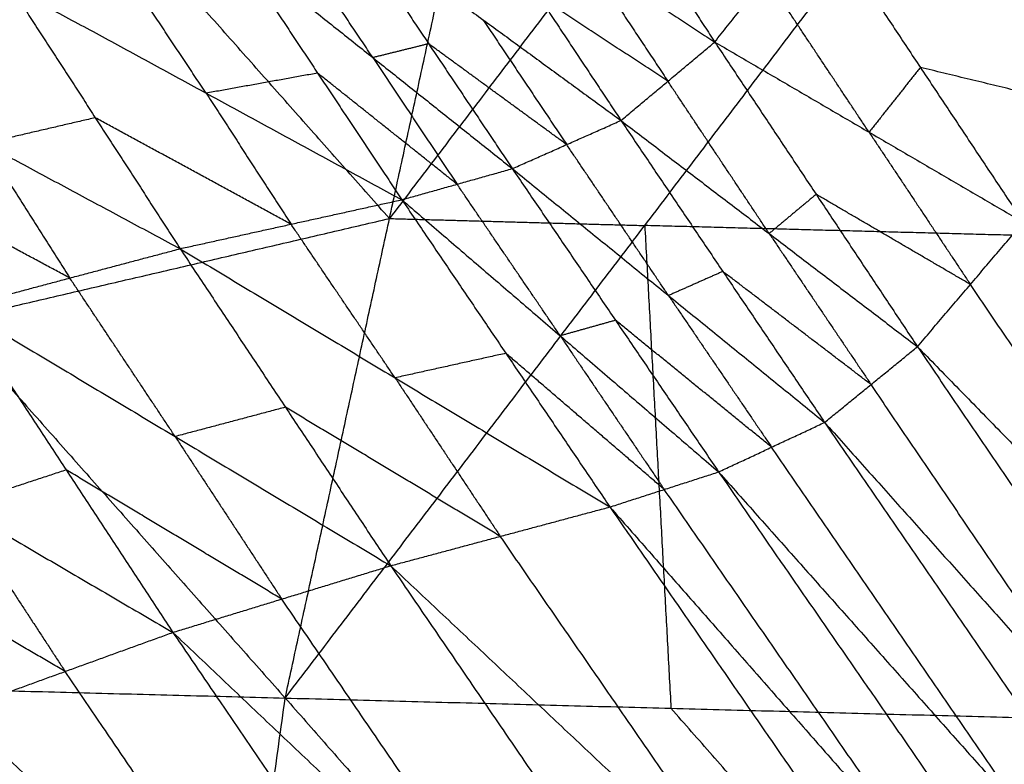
# Model space of a CAD drawing. Header units: millimetres. Extents: x -106 to 110, y -96 to 120.
# Tile 385 of 656: x -59.773 to -58.552, y 96.905 to 97.828. Entities that reach past the tile are written whole.
import ezdxf

# ---------------------------------------------------------------- set-up
doc = ezdxf.new("R2010")
doc.units = ezdxf.units.MM
doc.header["$MEASUREMENT"] = 0
doc.layers.add('Default', color=7, linetype='Continuous', true_color=0x000000)

msp = doc.modelspace()

# ---------------------------------------------------------------- linework, layer by layer
at = {"layer": 'Default'}
for points in [[(-59.444, 96.9873, 9.9233), (-59.3147, 97.5814, 11.3083), (-59.1854, 98.1756, 12.6932)], [(-59.444, 96.9873, 9.9233), (-58.9982, 97.5727, 11.1945), (-58.5523, 98.1582, 12.4657)], [(-58.8689, 98.1669, 12.5795), (-59.0918, 97.8742, 11.9439), (-59.3147, 97.5814, 11.3083)], [(-59.1151, 98.1111, 13.9135), (-59.0132, 97.9556, 13.9397), (-58.9114, 97.8001, 13.966)], [(-59.3147, 97.5814, 11.3083), (-59.522, 97.8152, 11.8522), (-59.7292, 98.049, 12.3962)], [(-59.2325, 98.011, 13.924), (-59.1301, 97.857, 13.9489), (-59.0277, 97.7029, 13.9737)], [(-59.2325, 98.011, 13.924), (-59.0719, 97.9056, 13.945), (-58.9114, 97.8001, 13.966)], [(-59.3699, 97.9526, 13.9091), (-59.2661, 97.7979, 13.9369), (-59.1624, 97.6432, 13.9647)], [(-59.3699, 97.9526, 13.9091), (-59.1988, 97.8278, 13.9414), (-59.0277, 97.7029, 13.9737)], [(-58.9114, 97.8001, 13.966), (-58.8478, 97.8803, 13.9535), (-58.7841, 97.9605, 13.941)], [(-58.7841, 97.9605, 13.941), (-58.6565, 97.7686, 13.9407), (-58.5288, 97.5768, 13.9403)], [(-59.3353, 97.7808, 13.9249), (-59.3872, 97.8582, 13.911), (-59.4391, 97.9355, 13.8971)], [(-60.273, 97.9223, 12.0992), (-59.8585, 97.4548, 11.0113), (-59.444, 96.9873, 9.9233)], [(-59.5083, 97.9185, 13.8851), (-59.4038, 97.7616, 13.9178), (-59.2994, 97.6047, 13.9504)], [(-59.5083, 97.9185, 13.8851), (-59.3353, 97.7808, 13.9249), (-59.1624, 97.6432, 13.9647)], [(-59.0719, 97.9056, 13.945), (-59.0207, 97.8285, 13.9574), (-58.9695, 97.7515, 13.9699)], [(-58.5525, 97.9043, 13.9318), (-58.4886, 97.8084, 13.9316), (-58.4248, 97.7125, 13.9314)], [(-59.542, 97.7367, 13.892), (-59.5943, 97.8151, 13.8757), (-59.6465, 97.8935, 13.8594)], [(-58.7201, 97.6884, 13.9532), (-58.7839, 97.7843, 13.9533), (-58.8478, 97.8803, 13.9535)], [(-59.7847, 97.8686, 13.8336), (-59.6795, 97.7063, 13.8773), (-59.5743, 97.544, 13.921)], [(-59.7847, 97.8686, 13.8336), (-59.542, 97.7367, 13.892), (-59.2994, 97.6047, 13.9504)], [(-58.9695, 97.7515, 13.9699), (-59.0498, 97.8042, 13.9594), (-59.1301, 97.857, 13.9489)], [(-59.1988, 97.8278, 13.9414), (-59.1469, 97.7504, 13.9553), (-59.095, 97.673, 13.9692)], [(-60.0601, 97.8045, 13.7912), (-59.8172, 97.6743, 13.8561), (-59.5743, 97.544, 13.921)], [(-59.2661, 97.7979, 13.9369), (-59.3007, 97.7893, 13.9309), (-59.3353, 97.7808, 13.9249)], [(-59.095, 97.673, 13.9692), (-59.1806, 97.7355, 13.9531), (-59.2661, 97.7979, 13.9369)], [(-59.0277, 97.7029, 13.9737), (-58.9695, 97.7515, 13.9699), (-58.9114, 97.8001, 13.966)], [(-58.9114, 97.8001, 13.966), (-58.7857, 97.6114, 13.96), (-58.6601, 97.4226, 13.9539)], [(-58.9114, 97.8001, 13.966), (-58.7201, 97.6884, 13.9532), (-58.5288, 97.5768, 13.9403)], [(-59.3353, 97.7808, 13.9249), (-59.2831, 97.7024, 13.9413), (-59.2309, 97.6239, 13.9576)], [(-58.6565, 97.7686, 13.9407), (-58.6883, 97.7285, 13.9469), (-58.7201, 97.6884, 13.9532)], [(-58.4248, 97.7125, 13.9314), (-58.5406, 97.7406, 13.936), (-58.6565, 97.7686, 13.9407)], [(-59.4038, 97.7616, 13.9178), (-59.4729, 97.7491, 13.9049), (-59.542, 97.7367, 13.892)], [(-59.2309, 97.6239, 13.9576), (-59.3174, 97.6928, 13.9377), (-59.4038, 97.7616, 13.9178)], [(-58.8439, 97.5628, 13.9638), (-58.9067, 97.6571, 13.9668), (-58.9695, 97.7515, 13.9699)], [(-59.542, 97.7367, 13.892), (-59.4894, 97.6555, 13.9139), (-59.4368, 97.5744, 13.9357)], [(-59.6795, 97.7063, 13.8773), (-59.7483, 97.6903, 13.8667), (-59.8172, 97.6743, 13.8561)], [(-59.4368, 97.5744, 13.9357), (-59.5582, 97.6403, 13.9065), (-59.6795, 97.7063, 13.8773)], [(-59.1624, 97.6432, 13.9647), (-59.095, 97.673, 13.9692), (-59.0277, 97.7029, 13.9737)], [(-59.0277, 97.7029, 13.9737), (-58.9014, 97.5158, 13.9663), (-58.7752, 97.3288, 13.959)], [(-59.0277, 97.7029, 13.9737), (-58.8439, 97.5628, 13.9638), (-58.6601, 97.4226, 13.9539)], [(-58.7201, 97.6884, 13.9532), (-58.6573, 97.5941, 13.9501), (-58.5944, 97.4997, 13.9471)], [(-59.8172, 97.6743, 13.8561), (-59.7641, 97.591, 13.8829), (-59.7111, 97.5077, 13.9096)], [(-58.9688, 97.486, 13.9618), (-59.0319, 97.5795, 13.9655), (-59.095, 97.673, 13.9692)], [(-59.7111, 97.5077, 13.9096), (-59.8325, 97.5728, 13.8772), (-59.9539, 97.6379, 13.8447)], [(-59.2994, 97.6047, 13.9504), (-59.2309, 97.6239, 13.9576), (-59.1624, 97.6432, 13.9647)], [(-59.1624, 97.6432, 13.9647), (-59.0345, 97.4553, 13.96), (-58.9066, 97.2674, 13.9552)], [(-59.1624, 97.6432, 13.9647), (-58.9688, 97.486, 13.9618), (-58.7752, 97.3288, 13.959)], [(-59.103, 97.4361, 13.9528), (-59.1669, 97.53, 13.9552), (-59.2309, 97.6239, 13.9576)], [(-58.7857, 97.6114, 13.96), (-58.8148, 97.5871, 13.9619), (-58.8439, 97.5628, 13.9638)], [(-58.5944, 97.4997, 13.9471), (-58.6901, 97.5555, 13.9535), (-58.7857, 97.6114, 13.96)], [(-59.5743, 97.544, 13.921), (-59.4368, 97.5744, 13.9357), (-59.2994, 97.6047, 13.9504)], [(-59.2994, 97.6047, 13.9504), (-59.1704, 97.4144, 13.9499), (-59.0414, 97.224, 13.9494)], [(-59.2994, 97.6047, 13.9504), (-59.103, 97.4361, 13.9528), (-58.9066, 97.2674, 13.9552)], [(-59.8585, 97.4548, 11.0113), (-59.5866, 97.5181, 11.1598), (-59.3147, 97.5814, 11.3083)], [(-59.3078, 97.384, 13.9352), (-59.3723, 97.4792, 13.9355), (-59.4368, 97.5744, 13.9357)], [(-59.3147, 97.5814, 11.3083), (-59.1564, 97.5771, 11.2514), (-58.9982, 97.5727, 11.1945)], [(-58.9982, 97.5727, 11.1945), (-58.9819, 97.2736, 10.4743), (-58.9657, 96.9746, 9.7541)], [(-58.5199, 97.56, 11.0253), (-58.759, 97.5664, 11.1099), (-58.9982, 97.5727, 11.1945)], [(-58.6601, 97.4226, 13.9539), (-58.5944, 97.4997, 13.9471), (-58.5288, 97.5768, 13.9403)], [(-58.8439, 97.5628, 13.9638), (-58.7808, 97.4692, 13.9601), (-58.7176, 97.3757, 13.9564)], [(-59.8478, 97.4713, 13.8982), (-59.7111, 97.5077, 13.9096), (-59.5743, 97.544, 13.921)], [(-59.5743, 97.544, 13.921), (-59.4438, 97.3476, 13.9301), (-59.3132, 97.1512, 13.9392)], [(-59.5743, 97.544, 13.921), (-59.3078, 97.384, 13.9352), (-59.0414, 97.224, 13.9494)], [(-58.9014, 97.5158, 13.9663), (-58.9351, 97.5009, 13.9641), (-58.9688, 97.486, 13.9618)], [(-58.7176, 97.3757, 13.9564), (-58.8095, 97.4458, 13.9614), (-58.9014, 97.5158, 13.9663)], [(-59.5805, 97.3113, 13.9187), (-59.6458, 97.4095, 13.9142), (-59.7111, 97.5077, 13.9096)], [(-58.2742, 97.0278, 13.8316), (-58.4343, 97.2638, 13.8893), (-58.5944, 97.4997, 13.9471)], [(-58.9688, 97.486, 13.9618), (-58.9048, 97.392, 13.9595), (-58.8409, 97.2981, 13.9571)], [(-59.8478, 97.4713, 13.8982), (-59.7155, 97.2699, 13.9157), (-59.5833, 97.0686, 13.9332)], [(-59.8478, 97.4713, 13.8982), (-59.5805, 97.3113, 13.9187), (-59.3132, 97.1512, 13.9392)], [(-59.0345, 97.4553, 13.96), (-59.0687, 97.4457, 13.9564), (-59.103, 97.4361, 13.9528)], [(-58.8409, 97.2981, 13.9571), (-58.9377, 97.3767, 13.9585), (-59.0345, 97.4553, 13.96)], [(-59.103, 97.4361, 13.9528), (-59.0385, 97.3409, 13.9526), (-58.974, 97.2457, 13.9523)], [(-59.1704, 97.4144, 13.9499), (-59.2391, 97.3992, 13.9426), (-59.3078, 97.384, 13.9352)], [(-58.974, 97.2457, 13.9523), (-59.0722, 97.33, 13.9511), (-59.1704, 97.4144, 13.9499)], [(-58.7752, 97.3288, 13.959), (-58.7176, 97.3757, 13.9564), (-58.6601, 97.4226, 13.9539)], [(-58.6601, 97.4226, 13.9539), (-58.344, 96.958, 13.8303), (-58.028, 96.4934, 13.7067)], [(-58.6601, 97.4226, 13.9539), (-58.2742, 97.0278, 13.8316), (-57.8884, 96.633, 13.7092)], [(-60.1192, 97.3818, 13.8801), (-59.8512, 97.2252, 13.9066), (-59.5833, 97.0686, 13.9332)], [(-59.3078, 97.384, 13.9352), (-59.2426, 97.2858, 13.9398), (-59.1773, 97.1876, 13.9443)], [(-58.4016, 96.9111, 13.8328), (-58.5596, 97.1434, 13.8946), (-58.7176, 97.3757, 13.9564)], [(-59.4438, 97.3476, 13.9301), (-59.5121, 97.3294, 13.9244), (-59.5805, 97.3113, 13.9187)], [(-59.1773, 97.1876, 13.9443), (-59.3105, 97.2676, 13.9372), (-59.4438, 97.3476, 13.9301)], [(-58.9066, 97.2674, 13.9552), (-58.8409, 97.2981, 13.9571), (-58.7752, 97.3288, 13.959)], [(-58.7752, 97.3288, 13.959), (-58.4579, 96.8674, 13.8333), (-58.1407, 96.4061, 13.7076)], [(-58.7752, 97.3288, 13.959), (-58.4016, 96.9111, 13.8328), (-58.028, 96.4934, 13.7067)], [(-59.5805, 97.3113, 13.9187), (-59.5144, 97.2106, 13.9274), (-59.4483, 97.1099, 13.9362)], [(-58.5236, 96.8367, 13.8314), (-58.6822, 97.0674, 13.8942), (-58.8409, 97.2981, 13.9571)], [(-59.7155, 97.2699, 13.9157), (-59.7834, 97.2476, 13.9112), (-59.8512, 97.2252, 13.9066)], [(-59.4483, 97.1099, 13.9362), (-59.5819, 97.1899, 13.9259), (-59.7155, 97.2699, 13.9157)], [(-59.0414, 97.224, 13.9494), (-58.974, 97.2457, 13.9523), (-58.9066, 97.2674, 13.9552)], [(-58.9066, 97.2674, 13.9552), (-58.5856, 96.8039, 13.8329), (-58.2646, 96.3405, 13.7107)], [(-58.9066, 97.2674, 13.9552), (-58.5236, 96.8367, 13.8314), (-58.1407, 96.4061, 13.7076)], [(-58.653, 96.7823, 13.8301), (-58.8135, 97.014, 13.8912), (-58.974, 97.2457, 13.9523)], [(-59.8512, 97.2252, 13.9066), (-59.784, 97.1227, 13.9189), (-59.7169, 97.0202, 13.9312)], [(-59.3132, 97.1512, 13.9392), (-59.1773, 97.1876, 13.9443), (-59.0414, 97.224, 13.9494)], [(-59.0414, 97.224, 13.9494), (-58.7171, 96.7551, 13.8328), (-58.3929, 96.2862, 13.7161)], [(-59.0414, 97.224, 13.9494), (-58.653, 96.7823, 13.8301), (-58.2646, 96.3405, 13.7107)], [(-58.8531, 96.7187, 13.8276), (-59.0152, 96.9532, 13.886), (-59.1773, 97.1876, 13.9443)], [(-59.7169, 97.0202, 13.9312), (-59.8508, 97.0985, 13.9179), (-59.9848, 97.1768, 13.9047)], [(-59.5833, 97.0686, 13.9332), (-59.4483, 97.1099, 13.9362), (-59.3132, 97.1512, 13.9392)], [(-59.3132, 97.1512, 13.9392), (-58.9831, 96.6689, 13.8347), (-58.6531, 96.1866, 13.7302)], [(-59.3132, 97.1512, 13.9392), (-58.8531, 96.7187, 13.8276), (-58.3929, 96.2862, 13.7161)], [(-59.1182, 96.6276, 13.8317), (-59.2832, 96.8687, 13.8839), (-59.4483, 97.1099, 13.9362)], [(-59.8504, 96.9718, 13.9293), (-59.7169, 97.0202, 13.9312), (-59.5833, 97.0686, 13.9332)], [(-59.5833, 97.0686, 13.9332), (-59.2473, 96.575, 13.8391), (-58.9113, 96.0813, 13.7451)], [(-59.5833, 97.0686, 13.9332), (-59.1182, 96.6276, 13.8317), (-58.6531, 96.1866, 13.7302)], [(-60.383, 97.012, 10.26), (-59.9765, 96.5469, 9.538), (-59.57, 96.0818, 8.816)], [(-60.383, 97.012, 10.26), (-59.9135, 96.9996, 10.0917), (-59.444, 96.9873, 9.9233)], [(-59.3809, 96.5266, 13.8372), (-59.5489, 96.7734, 13.8842), (-59.7169, 97.0202, 13.9312)], [(-59.507, 96.5345, 9.3697), (-59.7102, 96.7671, 9.7307), (-59.9135, 96.9996, 10.0917)], [(-59.57, 96.0818, 8.816), (-59.507, 96.5345, 9.3697), (-59.444, 96.9873, 9.9233)], [(-59.444, 96.9873, 9.9233), (-59.0332, 96.5208, 9.2041), (-58.6225, 96.0544, 8.4848)], [(-59.444, 96.9873, 9.9233), (-58.9657, 96.9746, 9.7541), (-58.4875, 96.9619, 9.5848)], [(-58.555, 96.5081, 9.0348), (-58.7604, 96.7413, 9.3944), (-58.9657, 96.9746, 9.7541)], [(-59.8504, 96.9718, 13.9293), (-59.5082, 96.4694, 13.8439), (-59.166, 95.967, 13.7585)], [(-59.8504, 96.9718, 13.9293), (-59.3809, 96.5266, 13.8372), (-58.9113, 96.0813, 13.7451)], [(-58.6225, 96.0544, 8.4848), (-58.555, 96.5081, 9.0348), (-58.4875, 96.9619, 9.5848)]]:
    msp.add_open_spline(points, degree=2, dxfattribs=at)

doc.saveas('drawing.dxf')
